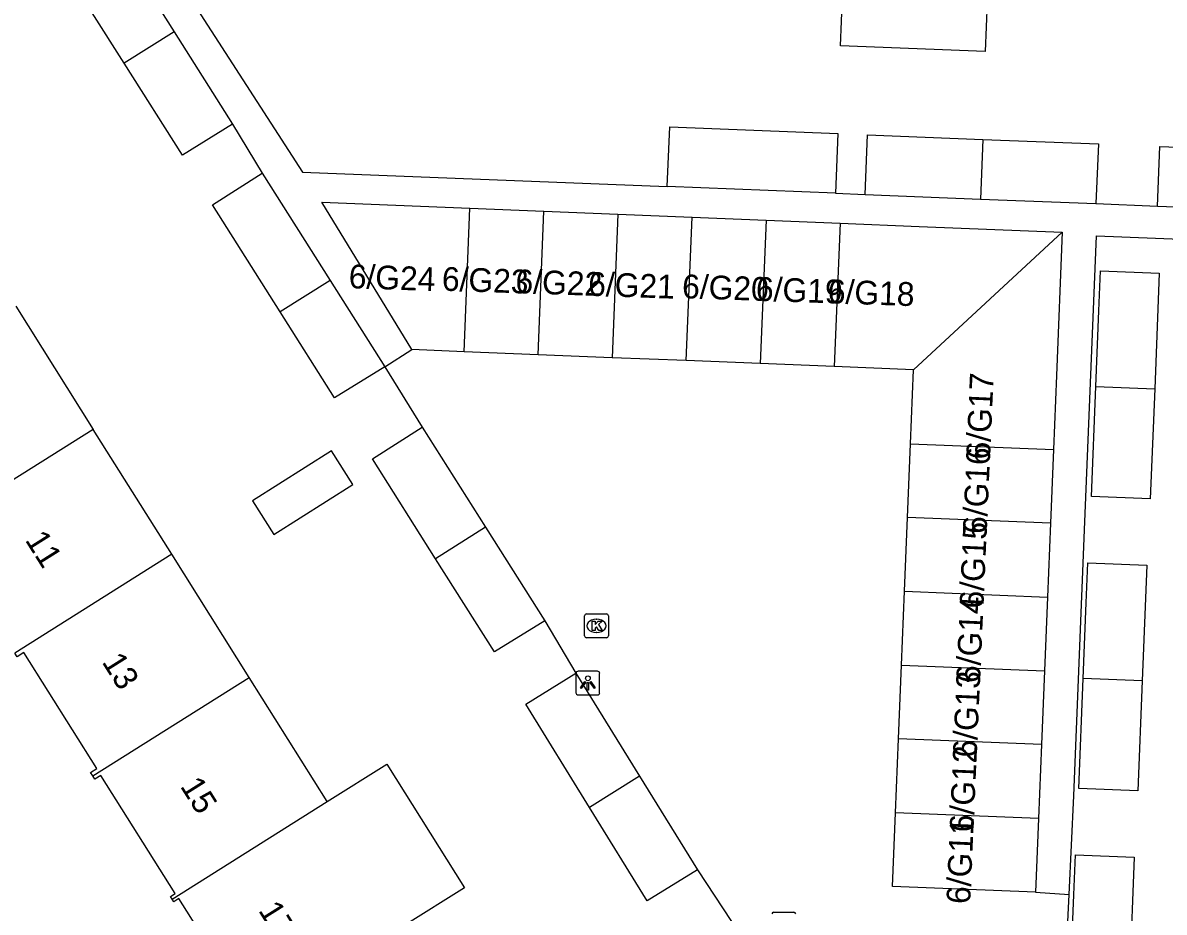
# Model space of a CAD drawing. Extents: x 160077 to 160945, y 386481 to 387498.
# Drawn here: x 160519 to 160567.01, y 386791.9 to 386829.32 of the extents above; entities that cross this region are included whole.
import ezdxf

# ---------------------------------------------------------------- set-up
doc = ezdxf.new("R2010")
doc.units = 0
for name, color, linetype in [('IMGEO_Kolk', 7, 'Continuous'), ('IMGEO_Lichtpunt', 7, 'Continuous'), ('IMGEO_Pand', 7, 'Continuous'), ('IMGEO_Pand_nummerreeks', 7, 'Continuous'), ('IMGEO_Rijbaan_lokaal_open', 7, 'Continuous'), ('IMGEO_Voetpad_open', 7, 'Continuous')]:
    doc.layers.add(name, color=color, linetype=linetype)

msp = doc.modelspace()

# ---------------------------------------------------------------- linework, layer by layer
at = {"layer": 'IMGEO_Kolk'}
for p, q in [((160542.631, 386803.521), (160542.631, 386804.373)), ((160542.706, 386804.447), (160543.558, 386804.447)), ((160543.119, 386804.227), (160543.144, 386804.227)), ((160543.632, 386804.373), (160543.632, 386803.521)), ((160543.142, 386803.667), (160543.117, 386803.667)), ((160543.558, 386803.447), (160542.706, 386803.447)), ((160550.584, 386791.896), (160551.436, 386791.896))]:
    msp.add_line(p, q, dxfattribs=at)
for points in [[(160542.631, 386803.521), (160542.631, 386804.373)], [(160542.706, 386804.447), (160543.558, 386804.447)], [(160542.952, 386804.147), (160543.075, 386804.147), (160543.075, 386803.996), (160543.205, 386804.147), (160543.369, 386804.147), (160543.223, 386803.996), (160543.376, 386803.747), (160543.224, 386803.747), (160543.139, 386803.911), (160543.075, 386803.844), (160543.075, 386803.747), (160542.952, 386803.747), (160542.952, 386804.147)], [(160543.632, 386804.373), (160543.632, 386803.521)], [(160543.558, 386803.447), (160542.706, 386803.447)], [(160550.584, 386791.896), (160551.436, 386791.896)]]:
    msp.add_lwpolyline(points, dxfattribs=at)
for centre, start, end in [((160542.708, 386804.371), 91.552, 178.448), ((160542.708, 386804.371), 91.552, 178.448), ((160543.556, 386804.371), 1.552, 88.448), ((160543.556, 386804.371), 1.552, 88.448), ((160542.708, 386803.523), 181.552, 268.448), ((160542.708, 386803.523), 181.552, 268.448), ((160543.556, 386803.523), 271.552, 358.448), ((160543.556, 386803.523), 271.552, 358.448), ((160550.586, 386791.82), 91.552, 178.448), ((160550.586, 386791.82), 91.552, 178.448), ((160551.434, 386791.82), 1.552, 88.448), ((160551.434, 386791.82), 1.552, 88.448)]:
    msp.add_arc(centre, 0.0765, start, end, dxfattribs=at)
for centre, major_axis, ratio, start_param, end_param in [((160543.118, 386803.947), (-0.387, 0.002), 0.722429, 4.712389, 7.853982), ((160543.143, 386803.947), (-0.39, 0.002), 0.717154, 1.570796, 4.712389)]:
    msp.add_ellipse(centre, major_axis=major_axis, ratio=ratio, start_param=start_param, end_param=end_param, dxfattribs=at)
at = {"layer": 'IMGEO_Lichtpunt'}
for p, q in [((160542.269, 386801.94), (160542.269, 386801.133)), ((160542.269, 386801.94), (160542.269, 386801.133)), ((160543.171, 386802.035), (160542.363, 386802.035)), ((160543.171, 386802.035), (160542.363, 386802.035)), ((160543.265, 386801.133), (160543.265, 386801.94)), ((160543.265, 386801.133), (160543.265, 386801.94)), ((160542.363, 386801.039), (160543.171, 386801.039)), ((160542.363, 386801.039), (160543.171, 386801.039))]:
    msp.add_line(p, q, dxfattribs=at)
for points in [[(160542.643, 386801.604), (160542.682, 386801.576), (160542.494, 386801.314), (160542.456, 386801.341), (160542.643, 386801.604)], [(160542.745, 386801.556), (160542.792, 386801.556), (160542.792, 386801.234), (160542.745, 386801.234), (160542.745, 386801.556)], [(160542.855, 386801.576), (160542.893, 386801.603), (160543.08, 386801.341), (160543.041, 386801.313), (160542.855, 386801.576)]]:
    msp.add_lwpolyline(points, dxfattribs=at)
msp.add_circle((160542.768, 386801.738), 0.0994, dxfattribs=at)
for centre, start, end in [((160542.363, 386801.94), 90, 180), ((160542.363, 386801.94), 90, 180), ((160543.171, 386801.94), 0, 90), ((160543.171, 386801.94), 0, 90), ((160542.363, 386801.133), 180, 270), ((160542.363, 386801.133), 180, 270), ((160543.171, 386801.133), 270, 0), ((160543.171, 386801.133), 270, 360)]:
    msp.add_arc(centre, 0.0946, start, end, dxfattribs=at)
at = {"layer": 'IMGEO_Pand'}
for points in [[(160523.266, 386827.62), (160520.575, 386831.875), (160522.669, 386833.203)], [(160522.669, 386833.203), (160525.365, 386828.94)], [(160559.978, 386832.271), (160559.644, 386832.284), (160559.479, 386828.115), (160553.402, 386828.356), (160553.566, 386832.525)], [(160525.365, 386828.94), (160523.266, 386827.62)], [(160525.365, 386828.94), (160527.823, 386825.053)], [(160527.823, 386825.053), (160525.713, 386823.751), (160523.266, 386827.62)], [(160546.111, 386822.428), (160546.21, 386824.94), (160553.278, 386824.66), (160553.179, 386822.148)], [(160554.431, 386822.098), (160554.53, 386824.611), (160559.386, 386824.418)], [(160559.386, 386824.418), (160559.287, 386821.906)], [(160559.386, 386824.418), (160564.241, 386824.226), (160564.142, 386821.714)], [(160566.735, 386821.612), (160566.834, 386824.124), (160571.69, 386823.932)], [(160529.827, 386817.16), (160526.976, 386821.668), (160529.07, 386822.996)], [(160529.07, 386822.996), (160531.926, 386818.48)], [(160553.179, 386822.148), (160546.111, 386822.428)], [(160554.431, 386822.098), (160559.287, 386821.906)], [(160535.371, 386815.572), (160531.579, 386821.769), (160537.807, 386821.517)], [(160537.563, 386815.483), (160537.807, 386821.517)], [(160537.807, 386821.517), (160540.922, 386821.391)], [(160559.287, 386821.906), (160564.142, 386821.714)], [(160566.735, 386821.612), (160571.591, 386821.419)], [(160540.677, 386815.357), (160540.922, 386821.391)], [(160540.922, 386821.391), (160544.036, 386821.265)], [(160544.036, 386821.265), (160543.791, 386815.231)], [(160544.036, 386821.265), (160547.15, 386821.138)], [(160546.906, 386815.105), (160547.15, 386821.138)], [(160547.15, 386821.138), (160550.264, 386821.012)], [(160550.264, 386821.012), (160550.02, 386814.979)], [(160550.264, 386821.012), (160553.378, 386820.886)], [(160553.378, 386820.886), (160553.134, 386814.853)], [(160553.378, 386820.886), (160556.71, 386820.751), (160562.721, 386820.508)], [(160562.721, 386820.508), (160556.466, 386814.718)], [(160562.721, 386820.508), (160562.477, 386814.474), (160562.351, 386811.369)], [(160564.133, 386814.023), (160564.26, 386817.202), (160564.327, 386818.888), (160566.806, 386818.789), (160566.612, 386813.924)], [(160531.926, 386818.48), (160529.827, 386817.16)], [(160531.926, 386818.48), (160534.224, 386814.846)], [(160518.708, 386817.399), (160521.966, 386812.214)], [(160534.224, 386814.846), (160532.114, 386813.544), (160529.827, 386817.16)], [(160537.563, 386815.483), (160535.371, 386815.572)], [(160540.677, 386815.357), (160537.563, 386815.483)], [(160543.791, 386815.231), (160540.677, 386815.357)], [(160546.906, 386815.105), (160543.791, 386815.231)], [(160550.02, 386814.979), (160546.906, 386815.105)], [(160553.134, 386814.853), (160550.02, 386814.979)], [(160556.466, 386814.718), (160553.134, 386814.853)], [(160556.34, 386811.612), (160556.466, 386814.718)], [(160566.612, 386813.924), (160566.427, 386809.292), (160563.948, 386809.39), (160564.133, 386814.023)], [(160564.133, 386814.023), (160566.612, 386813.924)], [(160521.966, 386812.214), (160515.374, 386808.067)], [(160525.268, 386806.959), (160521.966, 386812.214)], [(160536.365, 386806.772), (160533.705, 386810.978), (160535.799, 386812.306)], [(160535.799, 386812.306), (160538.463, 386808.093)], [(160556.214, 386808.507), (160556.34, 386811.612)], [(160556.34, 386811.612), (160562.351, 386811.369)], [(160562.351, 386811.369), (160562.225, 386808.263)], [(160529.556, 386807.791), (160532.881, 386809.9), (160531.983, 386811.317), (160528.657, 386809.208), (160529.556, 386807.791)], [(160556.088, 386805.401), (160556.214, 386808.507)], [(160562.225, 386808.263), (160556.214, 386808.507)], [(160538.463, 386808.093), (160536.365, 386806.772)], [(160538.463, 386808.093), (160540.953, 386804.156)], [(160562.225, 386808.263), (160562.099, 386805.157)], [(160525.268, 386806.959), (160518.66, 386802.802)], [(160528.526, 386801.773), (160525.268, 386806.959)], [(160540.953, 386804.156), (160538.843, 386802.854), (160536.365, 386806.772)], [(160563.606, 386801.73), (160563.733, 386804.911), (160563.8, 386806.597), (160566.279, 386806.498), (160566.085, 386801.632)], [(160555.963, 386802.295), (160556.088, 386805.401)], [(160556.088, 386805.401), (160562.099, 386805.157)], [(160562.099, 386805.157), (160561.973, 386802.052)], [(160521.94, 386797.63), (160521.849, 386797.775), (160522.115, 386797.942), (160519.049, 386802.821), (160518.762, 386802.64), (160518.66, 386802.802)], [(160555.837, 386799.189), (160555.963, 386802.295)], [(160555.963, 386802.295), (160561.973, 386802.052)], [(160521.94, 386797.63), (160528.526, 386801.773)], [(160531.807, 386796.552), (160528.526, 386801.773)], [(160542.844, 386796.3), (160540.155, 386800.656), (160542.265, 386801.958)], [(160542.265, 386801.958), (160544.943, 386797.62)], [(160561.973, 386802.052), (160561.848, 386798.946)], [(160566.085, 386801.632), (160565.9, 386797.001), (160563.421, 386797.099), (160563.606, 386801.73)], [(160566.085, 386801.632), (160563.606, 386801.73)], [(160555.711, 386796.084), (160555.837, 386799.189)], [(160561.848, 386798.946), (160555.837, 386799.189)], [(160561.848, 386798.946), (160561.722, 386795.84)], [(160531.807, 386796.552), (160534.313, 386798.126), (160537.583, 386792.921), (160535.077, 386791.347)], [(160525.279, 386792.445), (160525.207, 386792.552), (160525.406, 386792.677), (160522.284, 386797.646), (160522.03, 386797.487), (160521.94, 386797.63)], [(160544.943, 386797.62), (160542.844, 386796.3)], [(160544.943, 386797.62), (160547.375, 386793.68)], [(160525.279, 386792.445), (160531.807, 386796.552)], [(160547.375, 386793.68), (160545.265, 386792.378), (160542.844, 386796.3)], [(160561.596, 386792.735), (160555.585, 386792.978), (160555.711, 386796.084)], [(160561.722, 386795.84), (160555.711, 386796.084)], [(160561.722, 386795.84), (160561.596, 386792.735)], [(160563.083, 386789.542), (160563.206, 386792.621), (160563.273, 386794.307), (160565.752, 386794.208), (160565.562, 386789.444)], [(160528.45, 386787.178), (160528.377, 386787.294), (160528.702, 386787.499), (160525.566, 386792.477), (160525.351, 386792.338), (160525.279, 386792.445)]]:
    msp.add_lwpolyline(points, dxfattribs=at)
at = {"layer": 'IMGEO_Rijbaan_lokaal_open'}
for points in [[(160534.224, 386814.846), (160535.371, 386815.572)], [(160534.224, 386814.846), (160535.799, 386812.306)], [(160540.953, 386804.156), (160542.265, 386801.958)], [(160547.375, 386793.68), (160548.816, 386791.509)], [(160561.596, 386792.735), (160563.013, 386792.635)], [(160563.373, 386770.74), (160562.319, 386770.798), (160561.948, 386770.818), (160562.497, 386782.073), (160563.013, 386792.635)]]:
    msp.add_lwpolyline(points, dxfattribs=at)
at = {"layer": 'IMGEO_Voetpad_open'}
for points in [[(160525.741, 386830.829), (160530.763, 386823.035), (160546.111, 386822.428)], [(160527.823, 386825.053), (160529.07, 386822.996)], [(160553.179, 386822.148), (160554.431, 386822.098)], [(160564.142, 386821.714), (160566.735, 386821.612)], [(160563.013, 386792.635), (160563.216, 386796.797), (160563.663, 386807.989), (160564.157, 386820.359), (160574.793, 386819.934)]]:
    msp.add_lwpolyline(points, dxfattribs=at)

# ---------------------------------------------------------------- texts
at = {"layer": 'IMGEO_Pand_nummerreeks'}
for s, rotation, p in [('6/G24', 358.0098, (160532.699, 386818.158)), ('6/G23', 358.0098, (160536.617, 386818.053)), ('6/G22', 358.0098, (160539.713, 386817.948)), ('6/G21', 358.0098, (160542.768, 386817.839)), ('6/G20', 358.0098, (160546.72, 386817.738)), ('6/G19', 358.0098, (160549.825, 386817.63)), ('6/G18', 358.0098, (160552.851, 386817.525)), ('6/G17', 87.4457, (160559.681, 386810.936)), ('6/G16', 87.4457, (160559.541, 386807.799)), ('6/G15', 87.4457, (160559.401, 386804.662)), ('11', 302.1919, (160519.074, 386807.559)), ('6/G14', 87.4457, (160559.261, 386801.525)), ('13', 302.1919, (160522.305, 386802.427)), ('6/G13', 87.4457, (160559.121, 386798.389)), ('6/G12', 87.4457, (160558.981, 386795.246)), ('15', 302.1919, (160525.596, 386797.199)), ('6/G11', 87.4457, (160558.846, 386792.226)), ('17', 302.1943, (160528.887, 386791.971))]:
    msp.add_text(s, height=1, rotation=rotation, dxfattribs=at).set_placement(p)

doc.saveas('drawing.dxf')
